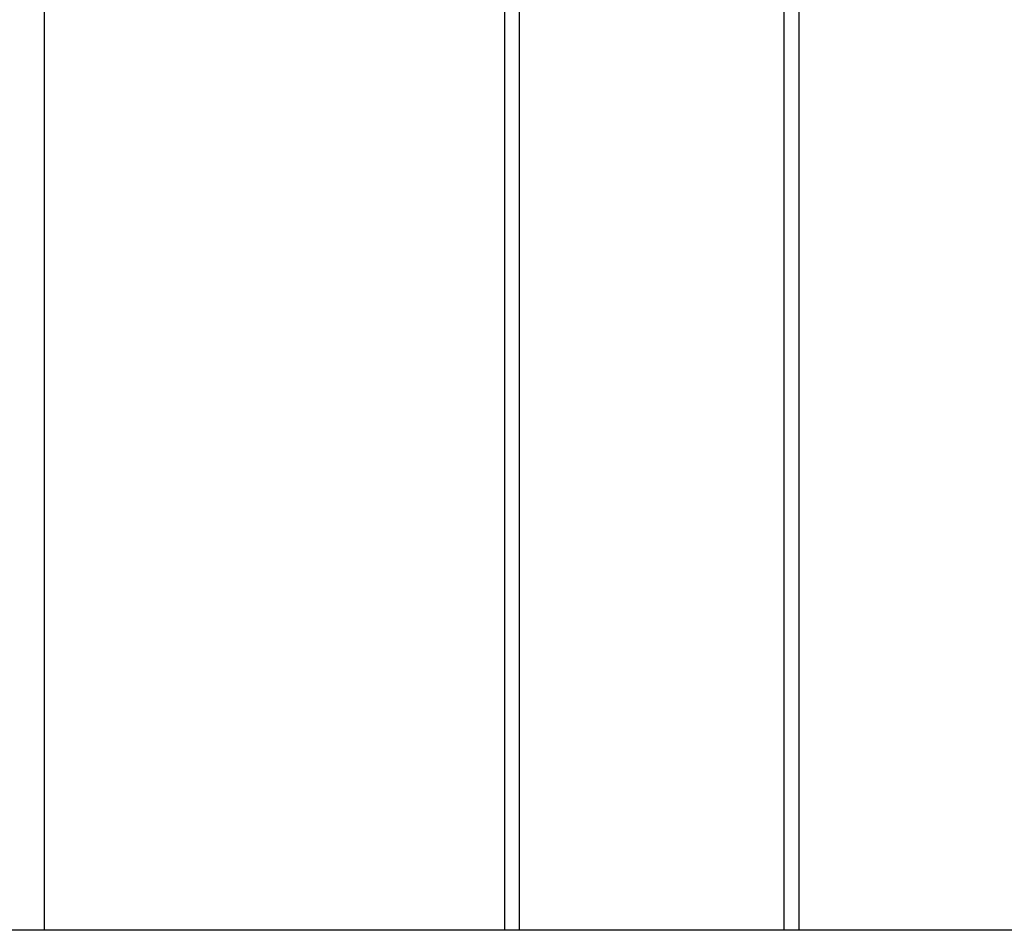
# Model space of a CAD drawing. Header units: inches. Extents: x 36 to 1719, y -84 to 1122.
# Tile 334 of 550: x 866 to 892, y 416 to 441. Entities that reach past the tile are written whole.
import ezdxf

# ---------------------------------------------------------------- set-up
doc = ezdxf.new("R2010")
doc.units = ezdxf.units.IN
doc.header["$LTSCALE"] = 48
doc.header["$MEASUREMENT"] = 0
doc.layers.add('Visible (ANSI)', color=7, linetype='Continuous', lineweight=30)

msp = doc.modelspace()

# ---------------------------------------------------------------- linework, layer by layer
at = {"layer": 'Visible (ANSI)'}
for p, q in [((879.01418, 416.10943), (879.01418, 531.03693)), ((879.41418, 416.10943), (879.41418, 531.03693)), ((886.54418, 416.10943), (886.54418, 531.03693)), ((886.94418, 416.10943), (886.94418, 531.03693)), ((866.60418, 486.50172), (866.60418, 416.10943)), ((1025.91768, 416.10943), (748.91768, 416.10943))]:
    msp.add_line(p, q, dxfattribs=at)

doc.saveas('drawing.dxf')
